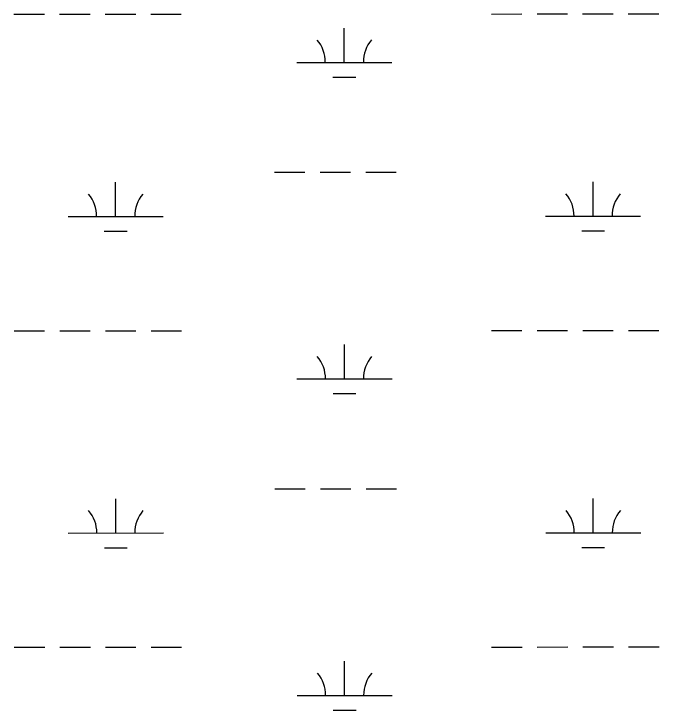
# Model space of a CAD drawing. Extents: x 3279314 to 3317160, y 734079 to 759431.
# Drawn here: x 3312441 to 3313119, y 740327 to 741058 of the extents above; entities that cross this region are included whole.
import ezdxf

# ---------------------------------------------------------------- set-up
doc = ezdxf.new("R2010")
doc.units = 0
doc.layers.add('V-WETL-SWMP', color=7, linetype='Continuous')

msp = doc.modelspace()

# ---------------------------------------------------------------- linework, layer by layer
at = {"layer": 'V-WETL-SWMP'}
for p, q in [((3312440.6, 741058.01), (3312472.6, 741058.03)), ((3312488.6, 741058.04), (3312520.6, 741058.05)), ((3312536.6, 741058.06), (3312568.6, 741058.08)), ((3312584.6, 741058.09), (3312616.6, 741058.1)), ((3312942.51, 741058.27), (3312974.51, 741058.28)), ((3312990.51, 741058.29), (3313022.51, 741058.31)), ((3313038.51, 741058.32), (3313070.51, 741058.33)), ((3313086.51, 741058.34), (3313118.51, 741058.36)), ((3312787.95, 741007.45), (3312787.93, 741043.45)), ((3312737.95, 741007.42), (3312837.95, 741007.47)), ((3312775.95, 740992.01), (3312799.95, 740992.02)), ((3312714.6, 740891.98), (3312746.6, 740891.99)), ((3312762.6, 740892), (3312794.6, 740892.02)), ((3312810.6, 740892.03), (3312842.6, 740892.04)), ((3312547.56, 740845.46), (3312547.54, 740881.46)), ((3313049.46, 740845.72), (3313049.45, 740881.72)), ((3312497.56, 740845.44), (3312597.56, 740845.49)), ((3312999.46, 740845.69), (3313099.46, 740845.74)), ((3312535.56, 740830.03), (3312559.56, 740830.04)), ((3313037.47, 740830.28), (3313061.47, 740830.29)), ((3312440.77, 740725.34), (3312472.77, 740725.35)), ((3312488.77, 740725.36), (3312520.77, 740725.38)), ((3312536.77, 740725.39), (3312568.77, 740725.4)), ((3312584.77, 740725.41), (3312616.77, 740725.43)), ((3312942.68, 740725.59), (3312974.68, 740725.61)), ((3312990.68, 740725.62), (3313022.68, 740725.63)), ((3313038.68, 740725.64), (3313070.68, 740725.66)), ((3313086.68, 740725.67), (3313118.68, 740725.68)), ((3312788.12, 740674.77), (3312788.1, 740710.77)), ((3312738.12, 740674.75), (3312838.12, 740674.8)), ((3312776.12, 740659.33), (3312800.12, 740659.35)), ((3312714.77, 740559.3), (3312746.77, 740559.32)), ((3312762.77, 740559.33), (3312794.77, 740559.34)), ((3312810.77, 740559.35), (3312842.77, 740559.37)), ((3312547.73, 740512.79), (3312547.71, 740548.79)), ((3313049.63, 740513.04), (3313049.62, 740549.04)), ((3312497.73, 740512.76), (3312597.73, 740512.81)), ((3312999.63, 740513.02), (3313099.63, 740513.07)), ((3312535.73, 740497.35), (3312559.73, 740497.36)), ((3313037.64, 740497.61), (3313061.64, 740497.62)), ((3312440.94, 740392.66), (3312472.94, 740392.68)), ((3312488.94, 740392.69), (3312520.94, 740392.7)), ((3312536.94, 740392.71), (3312568.94, 740392.73)), ((3312584.94, 740392.74), (3312616.94, 740392.75)), ((3312942.85, 740392.92), (3312974.85, 740392.93)), ((3312990.85, 740392.94), (3313022.85, 740392.96)), ((3313038.85, 740392.97), (3313070.85, 740392.98)), ((3313086.85, 740392.99), (3313118.85, 740393.01)), ((3312788.28, 740342.1), (3312788.27, 740378.1)), ((3312738.28, 740342.07), (3312838.28, 740342.12)), ((3312776.29, 740326.66), (3312800.29, 740326.67))]:
    msp.add_line(p, q, dxfattribs=at)
for centre, start, end in [((3312732.7, 741007.89), 359.25735, 40.801), ((3312843.19, 741007.95), 139.25734, 180.801), ((3312492.31, 740845.91), 359.25735, 40.801), ((3312602.8, 740845.97), 139.25734, 180.801), ((3312994.22, 740846.16), 359.25735, 40.801), ((3313104.71, 740846.22), 139.25734, 180.801), ((3312732.87, 740675.22), 359.25735, 40.801), ((3312843.36, 740675.27), 139.25734, 180.801), ((3312492.48, 740513.23), 359.25735, 40.801), ((3312602.97, 740513.29), 139.25734, 180.801), ((3312994.39, 740513.49), 359.25735, 40.801), ((3313104.88, 740513.55), 139.25734, 180.801), ((3312733.04, 740342.54), 359.25735, 40.801), ((3312843.53, 740342.6), 139.25734, 180.801)]:
    msp.add_arc(centre, 35.25, start, end, dxfattribs=at)

doc.saveas('drawing.dxf')
